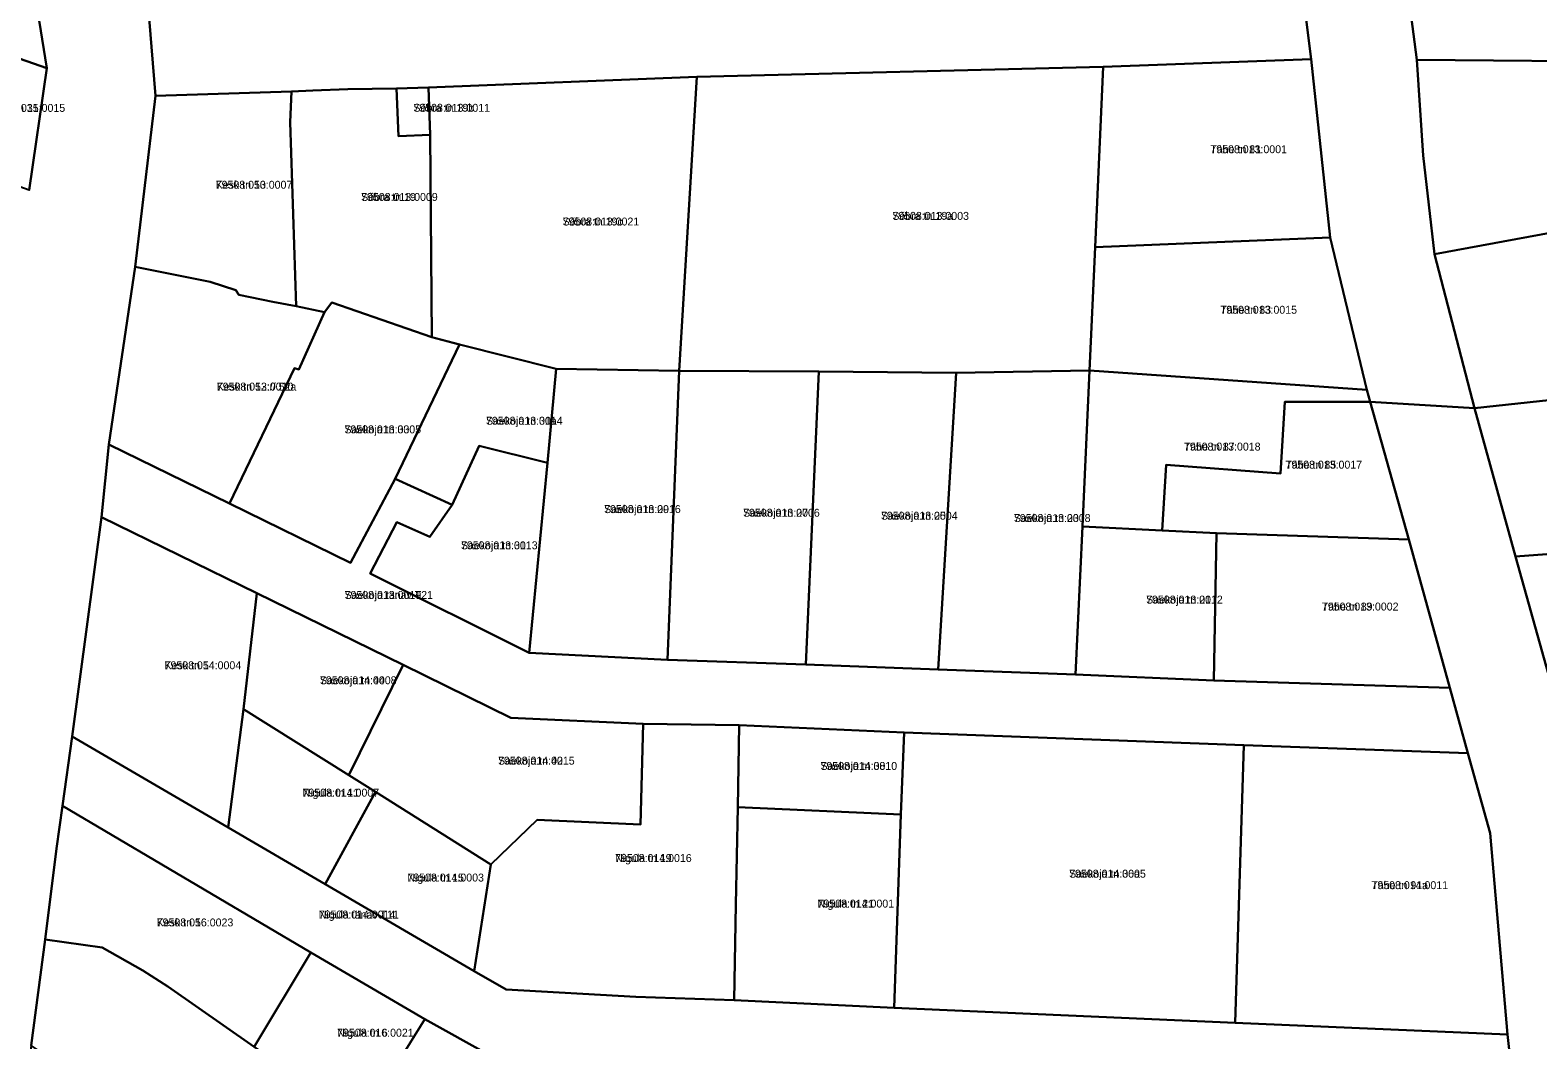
# Model space of a CAD drawing. Extents: x 643847 to 663718, y 6468443 to 6482775.
# Drawn here: x 659489.3 to 659774.7, y 6472398.5 to 6472589.6 of the extents above; entities that cross this region are included whole.
import ezdxf

# ---------------------------------------------------------------- set-up
doc = ezdxf.new("R2010")
doc.units = 0
for name, color, linetype in [('L_AADRESS', 7, 'Continuous'), ('PIIR', 7, 'Continuous'), ('TUNNUS', 7, 'Continuous')]:
    doc.layers.add(name, color=color, linetype=linetype)

msp = doc.modelspace()

# ---------------------------------------------------------------- linework, layer by layer
at = {"layer": 'PIIR'}
for points in [[(659472.23, 6472737.95), (659493.87, 6472731.89), (659495.67, 6472719.47), (659496.7, 6472710.48), (659498.57, 6472696.21), (659498.95, 6472692.83), (659499.49, 6472689.27), (659503.48, 6472658.69), (659507.6, 6472628.51), (659509.58, 6472611.76), (659511.34, 6472598.06), (659513.06, 6472577.11), (659509.21, 6472544.79), (659504.21, 6472511.15), (659502.82, 6472497.4), (659497.29, 6472455.9), (659495.44, 6472442.77), (659494.28, 6472434.68), (659492.14, 6472417.48), (659489.5, 6472397.42), (659487.8, 6472384.09)], [(659748.79, 6472606.82), (659751.78, 6472583.97), (659752.97, 6472565.84), (659755.1, 6472547.17), (659762.69, 6472518.04), (659742.95, 6472519.26), (659742.33, 6472521.49), (659735.37, 6472550.32), (659731.79, 6472584.05), (659729.15, 6472605.12)], [(659488.73, 6472605.6), (659492.45, 6472582.38), (659478.13, 6472587.33)], [(659489.12, 6472559.29), (659492.45, 6472582.38), (659488.73, 6472605.6)], [(659775.22, 6472318.7), (659774.21, 6472331.41), (659772.14, 6472360.83), (659770.3, 6472387.01), (659768.96, 6472399.52), (659765.62, 6472437.62), (659761.44, 6472452.74), (659758.02, 6472465.12), (659750.28, 6472493.16), (659742.95, 6472519.26), (659762.69, 6472518.04), (659770.44, 6472489.99), (659778.32, 6472461.75)]]:
    msp.add_lwpolyline(points, dxfattribs=at)
for points in [[(659538.75, 6472577.98), (659513.06, 6472577.11), (659511.34, 6472598.06), (659520.31, 6472598.33), (659536.68, 6472599.15), (659562.42, 6472600.17), (659587.56, 6472600.82), (659613.19, 6472601.5), (659635.65, 6472602.1), (659635.24, 6472626.21), (659639.24, 6472626.28), (659639.27, 6472617.19), (659639.6, 6472602.2), (659665.53, 6472602.88), (659690.45, 6472603.52), (659708.86, 6472604.57), (659729.15, 6472605.12), (659731.79, 6472584.05), (659692.43, 6472582.63), (659615.51, 6472580.75), (659564.68, 6472578.74), (659558.67, 6472578.5), (659549.43, 6472578.38), (659542.79, 6472578.14)], [(659795.26, 6472583.6), (659751.78, 6472583.97), (659748.79, 6472606.82), (659750.9, 6472605.2), (659784.34, 6472604.84), (659792.86, 6472604.7), (659830.5, 6472604.22), (659831.8, 6472583.5)], [(659478.13, 6472587.33), (659492.45, 6472582.38), (659489.12, 6472559.29), (659470.42, 6472565.91)], [(659735.37, 6472550.32), (659690.9, 6472548.5), (659692.43, 6472582.63), (659731.79, 6472584.05)], [(659779.38, 6472551.63), (659755.1, 6472547.17), (659752.97, 6472565.84), (659751.78, 6472583.97), (659795.26, 6472583.6), (659797.31, 6472564.41), (659793.61, 6472564.08), (659790.71, 6472563.64), (659791.34, 6472559.77), (659788.27, 6472559.35), (659785.2, 6472558.92), (659786.2, 6472552.63)], [(659564.68, 6472578.74), (659615.51, 6472580.75), (659612.14, 6472525.12), (659588.85, 6472525.47), (659570.56, 6472530.08), (659565.76, 6472531.36), (659565.36, 6472531.47), (659564.99, 6472569.73)], [(659692.43, 6472582.63), (659690.9, 6472548.5), (659689.84, 6472525.13), (659664.55, 6472524.71), (659638.6, 6472524.96), (659612.14, 6472525.12), (659615.51, 6472580.75)], [(659538.75, 6472577.98), (659538.54, 6472572.14), (659539.66, 6472537.35), (659535.23, 6472538.14), (659528.79, 6472539.48), (659528.24, 6472540.39), (659523.4, 6472541.96), (659509.21, 6472544.79), (659513.06, 6472577.11)], [(659542.79, 6472578.14), (659549.43, 6472578.38), (659558.67, 6472578.5), (659559.03, 6472569.51), (659565.03, 6472569.75), (659565.36, 6472531.47), (659546.4, 6472538), (659545.05, 6472536.17), (659539.66, 6472537.35), (659538.54, 6472572.14), (659538.75, 6472577.98)], [(659564.68, 6472578.74), (659565.03, 6472569.75), (659559.03, 6472569.51), (659558.67, 6472578.5)], [(659779.38, 6472551.63), (659786.2, 6472552.63), (659789.34, 6472553.09), (659792.35, 6472553.52), (659795.25, 6472553.94), (659798.3, 6472554.39), (659799.91, 6472537.07), (659801.23, 6472521.68), (659783.21, 6472520.21), (659762.69, 6472518.04), (659755.1, 6472547.17)], [(659742.33, 6472521.49), (659689.84, 6472525.13), (659690.9, 6472548.5), (659735.37, 6472550.32)], [(659509.21, 6472544.79), (659523.4, 6472541.96), (659528.24, 6472540.39), (659528.79, 6472539.48), (659535.23, 6472538.14), (659539.66, 6472537.35), (659545.05, 6472536.17), (659540.14, 6472525.37), (659539.35, 6472525.59), (659527.03, 6472499.99), (659504.21, 6472511.15)], [(659527.03, 6472499.99), (659539.35, 6472525.59), (659540.14, 6472525.37), (659545.05, 6472536.17), (659546.4, 6472538), (659565.36, 6472531.47), (659570.56, 6472530.08), (659558.42, 6472504.69), (659549.96, 6472488.79)], [(659558.42, 6472504.69), (659570.56, 6472530.08), (659588.85, 6472525.47), (659587.22, 6472507.68), (659574.29, 6472510.91), (659569.16, 6472499.71)], [(659587.22, 6472507.68), (659588.85, 6472525.47), (659612.14, 6472525.12), (659609.92, 6472470.41), (659583.76, 6472471.75)], [(659609.92, 6472470.41), (659612.14, 6472525.12), (659638.6, 6472524.96), (659636.15, 6472469.53)], [(659664.55, 6472524.71), (659661.18, 6472468.61), (659636.15, 6472469.53), (659638.6, 6472524.96)], [(659689.84, 6472525.13), (659688.48, 6472495.66), (659687.19, 6472467.66), (659661.18, 6472468.61), (659664.55, 6472524.71)], [(659742.33, 6472521.49), (659742.95, 6472519.26), (659726.77, 6472519.24), (659725.99, 6472505.7), (659704.32, 6472507.32), (659703.54, 6472494.89), (659688.48, 6472495.66), (659689.84, 6472525.13)], [(659770.44, 6472489.99), (659762.69, 6472518.04), (659783.21, 6472520.21), (659801.23, 6472521.68), (659801.26, 6472521.04), (659802.72, 6472500.25), (659803.12, 6472496.83), (659781.46, 6472490.76)], [(659742.95, 6472519.26), (659750.28, 6472493.16), (659713.88, 6472494.36), (659703.54, 6472494.89), (659704.32, 6472507.32), (659725.99, 6472505.7), (659726.77, 6472519.24)], [(659713.37, 6472466.52), (659758.02, 6472465.12), (659761.44, 6472452.74), (659719.02, 6472454.29), (659654.73, 6472456.63), (659623.5, 6472458.03), (659605.36, 6472458.33), (659580.26, 6472459.44), (659559.88, 6472469.48), (659532.21, 6472483), (659502.82, 6472497.4), (659504.21, 6472511.15), (659527.03, 6472499.99), (659549.96, 6472488.79), (659558.42, 6472504.69), (659569.16, 6472499.71), (659564.98, 6472493.67), (659558.74, 6472496.44), (659553.64, 6472486.75), (659583.76, 6472471.75), (659609.92, 6472470.41), (659636.15, 6472469.53), (659661.18, 6472468.61), (659687.19, 6472467.66)], [(659553.64, 6472486.75), (659558.74, 6472496.44), (659564.98, 6472493.67), (659569.16, 6472499.71), (659574.29, 6472510.91), (659587.22, 6472507.68), (659583.76, 6472471.75)], [(659502.82, 6472497.4), (659532.21, 6472483), (659529.72, 6472461.06), (659526.76, 6472438.7), (659497.29, 6472455.9)], [(659713.88, 6472494.36), (659713.37, 6472466.52), (659687.19, 6472467.66), (659688.48, 6472495.66), (659703.54, 6472494.89)], [(659778.32, 6472461.75), (659770.44, 6472489.99), (659781.46, 6472490.76), (659803.12, 6472496.83), (659803.97, 6472489.04), (659804.98, 6472478.19), (659804.75, 6472460.43)], [(659713.88, 6472494.36), (659750.28, 6472493.16), (659758.02, 6472465.12), (659713.37, 6472466.52)], [(659559.88, 6472469.48), (659549.6, 6472448.57), (659529.72, 6472461.06), (659532.21, 6472483)], [(659559.88, 6472469.48), (659580.26, 6472459.44), (659605.36, 6472458.33), (659604.84, 6472439.25), (659585.27, 6472440.11), (659576.52, 6472431.68), (659554.66, 6472445.4), (659549.6, 6472448.57)], [(659526.76, 6472438.7), (659529.72, 6472461.06), (659549.63, 6472448.56), (659554.66, 6472445.4), (659545.12, 6472427.99)], [(659605.36, 6472458.33), (659623.5, 6472458.03), (659623.23, 6472442.5), (659622.87, 6472424.11), (659622.56, 6472405.98), (659603.96, 6472406.67), (659579.4, 6472408), (659573.35, 6472411.52), (659576.52, 6472431.68), (659585.27, 6472440.11), (659604.84, 6472439.25)], [(659623.5, 6472458.03), (659654.73, 6472456.63), (659654.1, 6472441.13), (659623.23, 6472442.5)], [(659495.44, 6472442.77), (659497.29, 6472455.9), (659526.76, 6472438.7), (659545.12, 6472427.99), (659573.35, 6472411.52), (659579.4, 6472408), (659603.96, 6472406.67), (659622.56, 6472405.98), (659652.85, 6472404.54), (659717.39, 6472401.75), (659768.96, 6472399.52), (659770.3, 6472387.01), (659738.23, 6472388.16), (659716.81, 6472388.73), (659698.83, 6472389.57), (659673.86, 6472390.73), (659651.28, 6472391.78), (659631.59, 6472392.75), (659613.19, 6472393.54), (659595.41, 6472394.51), (659576.35, 6472395.54), (659564.01, 6472402.39), (659542.43, 6472415.03)], [(659719.02, 6472454.29), (659717.39, 6472401.75), (659652.85, 6472404.54), (659654.1, 6472441.13), (659654.73, 6472456.63)], [(659719.02, 6472454.29), (659761.44, 6472452.74), (659765.62, 6472437.62), (659768.96, 6472399.52), (659717.39, 6472401.75)], [(659545.12, 6472427.99), (659554.66, 6472445.4), (659576.52, 6472431.68), (659573.35, 6472411.52)], [(659492.14, 6472417.48), (659494.28, 6472434.68), (659495.44, 6472442.77), (659542.43, 6472415.03), (659531.68, 6472397.17), (659515.35, 6472408.58), (659510.64, 6472411.64), (659502.95, 6472415.96)], [(659622.56, 6472405.98), (659622.87, 6472424.11), (659623.23, 6472442.5), (659654.1, 6472441.13), (659652.85, 6472404.54)], [(659492.14, 6472417.48), (659502.95, 6472415.96), (659510.64, 6472411.64), (659515.35, 6472408.58), (659531.68, 6472397.17), (659534.29, 6472395.44), (659521.12, 6472376.07), (659489.5, 6472397.42)], [(659564.01, 6472402.39), (659552.07, 6472383.17), (659549.56, 6472384.81), (659534.29, 6472395.44), (659531.68, 6472397.17), (659542.43, 6472415.03)], [(659576.35, 6472395.54), (659575.72, 6472367.73), (659566.43, 6472373.79), (659552.07, 6472383.17), (659564.01, 6472402.39)]]:
    msp.add_lwpolyline(points, close=True, dxfattribs=at)

# ---------------------------------------------------------------- texts
at = {"layer": 'L_AADRESS'}
for s, p in [('Kesk tn 35', (659481.44, 6472574.1)), ('Sõbra tn 19b', (659561.85, 6472574.12)), ('Tähe tn 81', (659712.69, 6472566.28)), ('Kesk tn 50', (659524.43, 6472559.56)), ('Sõbra tn 19', (659551.95, 6472557.25)), ('Sõbra tn 19a', (659652.5, 6472553.67)), ('Sõbra tn 19c', (659590.09, 6472552.6)), ('Tähe tn 83', (659714.59, 6472535.9)), ('Kesk tn 52 // 52a', (659524.63, 6472521.36)), ('Saekoja tn 31a', (659575.59, 6472514.9)), ('Saekoja tn 33', (659548.8, 6472513.27)), ('Tähe tn 87', (659707.69, 6472510.01)), ('Tähe tn 85', (659726.91, 6472506.59)), ('Saekoja tn 29', (659597.95, 6472498.18)), ('Saekoja tn 27', (659624.26, 6472497.49)), ('Saekoja tn 25', (659650.35, 6472496.93)), ('Saekoja tn 23', (659675.51, 6472496.49)), ('Saekoja tn 31', (659570.85, 6472491.33)), ('Saekoja tänav T21', (659548.83, 6472481.94)), ('Saekoja tn 21', (659700.54, 6472481.06)), ('Tähe tn 89', (659733.8, 6472479.74)), ('Kesk tn 54', (659514.75, 6472468.63)), ('Saekoja tn 44', (659544.16, 6472465.79)), ('Saekoja tn 42', (659577.87, 6472450.58)), ('Saekoja tn 38', (659638.9, 6472449.58)), ('Nigula tn 11', (659540.86, 6472444.52)), ('Nigula tn 19', (659600.02, 6472432.15)), ('Nigula tn 15', (659560.7, 6472428.46)), ('Saekoja tn 36a', (659685.97, 6472429.19)), ('Tähe tn 91a', (659743.18, 6472427.02)), ('Nigula tn 21', (659638.33, 6472423.53)), ('Kesk tn 56', (659513.26, 6472419.97)), ('Nigula tänav T11', (659543.93, 6472421.46)), ('Nigula tn 6', (659547.4, 6472399.1))]:
    msp.add_text(s, height=1.5, dxfattribs=at).set_placement(p)
at = {"layer": 'TUNNUS'}
for s, p in [('79508:011:0015', (659481.44, 6472574.1)), ('79508:013:0011', (659561.85, 6472574.12)), ('79508:013:0001', (659712.69, 6472566.28)), ('79508:013:0007', (659524.43, 6472559.56)), ('79508:013:0009', (659551.95, 6472557.25)), ('79508:013:0003', (659652.5, 6472553.67)), ('79508:013:0021', (659590.09, 6472552.6)), ('79508:013:0015', (659714.59, 6472535.9)), ('79508:013:0010', (659524.63, 6472521.36)), ('79508:013:0014', (659575.59, 6472514.9)), ('79508:013:0005', (659548.8, 6472513.27)), ('79508:013:0018', (659707.69, 6472510.01)), ('79508:013:0017', (659726.91, 6472506.59)), ('79508:013:0016', (659597.95, 6472498.18)), ('79508:013:0006', (659624.26, 6472497.49)), ('79508:013:0004', (659650.35, 6472496.93)), ('79508:013:0008', (659675.51, 6472496.49)), ('79508:013:0013', (659570.85, 6472491.33)), ('79508:013:0019', (659548.83, 6472481.94)), ('79508:013:0012', (659700.54, 6472481.06)), ('79508:013:0002', (659733.8, 6472479.74)), ('79508:014:0004', (659514.75, 6472468.63)), ('79508:014:0008', (659544.16, 6472465.79)), ('79508:014:0015', (659577.87, 6472450.58)), ('79508:014:0010', (659638.9, 6472449.58)), ('79508:014:0007', (659540.86, 6472444.52)), ('79508:014:0016', (659600.02, 6472432.15)), ('79508:014:0003', (659560.7, 6472428.46)), ('79508:014:0005', (659685.97, 6472429.19)), ('79508:014:0011', (659743.18, 6472427.02)), ('79508:014:0001', (659638.33, 6472423.53)), ('79508:016:0023', (659513.26, 6472419.97)), ('79508:014:0014', (659543.93, 6472421.46)), ('79508:016:0021', (659547.4, 6472399.1))]:
    msp.add_text(s, height=1.5, dxfattribs=at).set_placement(p)

doc.saveas('drawing.dxf')
